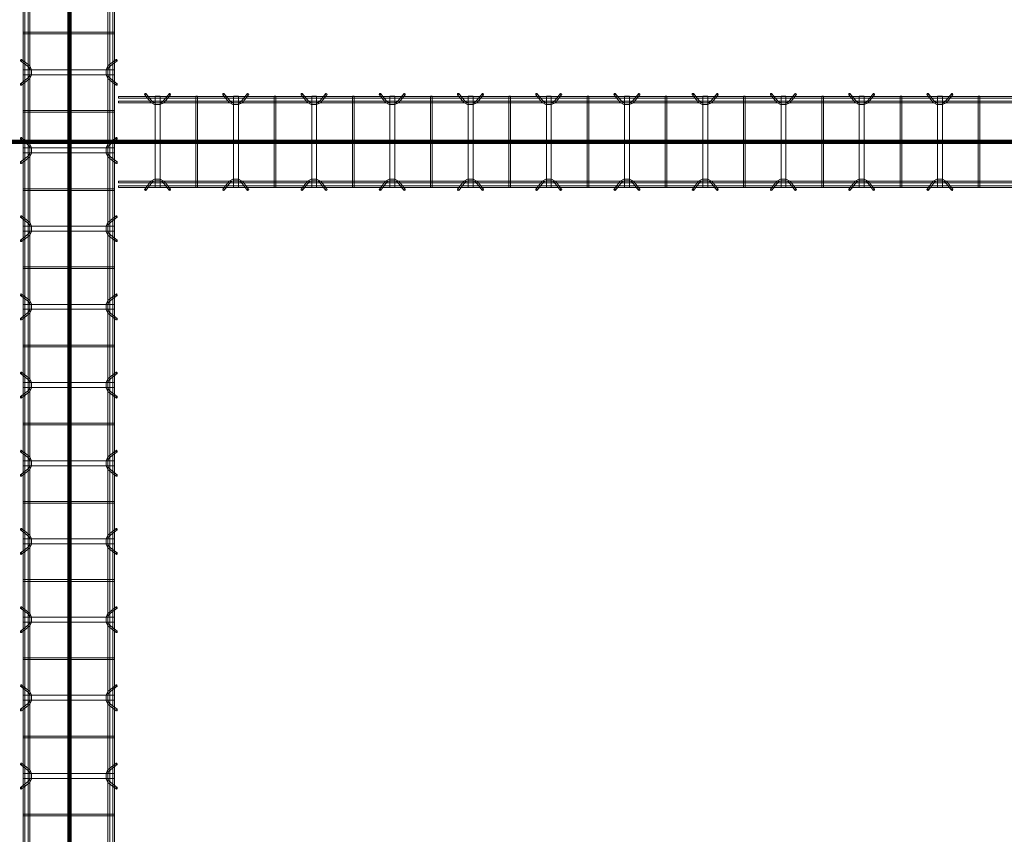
# Model space of a CAD drawing. Header units: inches. Extents: x -4136 to 1945, y -6639 to 12387.
# Tile 487 of 656: x -2344 to -2193, y 11303 to 11428. Entities that reach past the tile are written whole.
import ezdxf

# ---------------------------------------------------------------- set-up
doc = ezdxf.new("R2010")
doc.units = ezdxf.units.IN
doc.header["$MEASUREMENT"] = 0
doc.layers.add('A-GENM', color=7, linetype='Continuous', lineweight=9)
doc.layers.add('S-BEAM', color=7, linetype='Continuous', lineweight=9)

# ---------------------------------------------------------------- blocks, each defined once
blk = doc.blocks.new('Dowel bar assembly - Dowel bar assembly-669756-SLAB ON GROUND JOINTS')
at = {"layer": 'S-BEAM', "color": 253, "true_color": 0xaaaaaa}
for p, q in [((2175, 1.98), (0, 1.98)), ((0, 1.72), (2175, 1.72)), ((1403.87, 1.99), (1403.87, -12.01)), ((1404.13, 1.99), (1403.87, 1.99)), ((1403.87, 1.99), (1404.13, 1.99)), ((1404.13, -12.01), (1404.13, 1.99)), ((1408.02, 2.23), (1408.97, 1.03)), ((1409.18, 1.19), (1408.23, 2.39)), ((1409.62, 1.99), (1409.62, -12.01)), ((1410.38, 1.99), (1409.62, 1.99)), ((1409.62, 1.99), (1410.38, 1.99)), ((1410.38, -12.01), (1410.38, 1.99)), ((1411.76, 2.39), (1410.81, 1.19)), ((1411.01, 1.03), (1411.96, 2.23)), ((1415.87, 1.99), (1415.87, -12.01)), ((1416.13, 1.99), (1415.87, 1.99)), ((1415.87, 1.99), (1416.13, 1.99)), ((1416.13, -12.01), (1416.13, 1.99)), ((1420.02, 2.23), (1420.97, 1.03)), ((1421.18, 1.19), (1420.23, 2.39)), ((1421.62, 1.99), (1421.62, -12.01)), ((1422.38, 1.99), (1421.62, 1.99)), ((1421.62, 1.99), (1422.38, 1.99)), ((1422.38, -12.01), (1422.38, 1.99)), ((1423.76, 2.39), (1422.81, 1.19)), ((1423.01, 1.03), (1423.96, 2.23)), ((1427.87, 1.99), (1427.87, -12.01)), ((1428.13, 1.99), (1427.87, 1.99)), ((1427.87, 1.99), (1428.13, 1.99)), ((1428.13, -12.01), (1428.13, 1.99)), ((1432.02, 2.23), (1432.97, 1.03)), ((1433.18, 1.19), (1432.23, 2.39)), ((1433.62, 1.99), (1433.62, -12.01)), ((1434.38, 1.99), (1433.62, 1.99)), ((1433.62, 1.99), (1434.38, 1.99)), ((1434.38, -12.01), (1434.38, 1.99)), ((1435.76, 2.39), (1434.81, 1.19)), ((1435.01, 1.03), (1435.96, 2.23)), ((1439.87, 1.99), (1439.87, -12.01)), ((1440.13, 1.99), (1439.87, 1.99)), ((1439.87, 1.99), (1440.13, 1.99)), ((1440.13, -12.01), (1440.13, 1.99)), ((1444.02, 2.23), (1444.97, 1.03)), ((1445.18, 1.19), (1444.23, 2.39)), ((1445.62, 1.99), (1445.62, -12.01)), ((1446.38, 1.99), (1445.62, 1.99)), ((1445.62, 1.99), (1446.38, 1.99)), ((1446.38, -12.01), (1446.38, 1.99)), ((1447.76, 2.39), (1446.81, 1.19)), ((1447.01, 1.03), (1447.96, 2.23)), ((1451.87, 1.99), (1451.87, -12.01)), ((1452.13, 1.99), (1451.87, 1.99)), ((1451.87, 1.99), (1452.13, 1.99)), ((1452.13, -12.01), (1452.13, 1.99)), ((1456.02, 2.23), (1456.97, 1.03)), ((1457.18, 1.19), (1456.23, 2.39)), ((1457.62, 1.99), (1457.62, -12.01)), ((1458.38, 1.99), (1457.62, 1.99)), ((1457.62, 1.99), (1458.38, 1.99)), ((1458.38, -12.01), (1458.38, 1.99)), ((1459.76, 2.39), (1458.81, 1.19)), ((1459.01, 1.03), (1459.96, 2.23)), ((1463.87, 1.99), (1463.87, -12.01)), ((1464.13, 1.99), (1463.87, 1.99)), ((1463.87, 1.99), (1464.13, 1.99)), ((1464.13, -12.01), (1464.13, 1.99)), ((1468.02, 2.23), (1468.97, 1.03)), ((1469.18, 1.19), (1468.23, 2.39)), ((1469.62, 1.99), (1469.62, -12.01)), ((1470.38, 1.99), (1469.62, 1.99)), ((1469.62, 1.99), (1470.38, 1.99)), ((1470.38, -12.01), (1470.38, 1.99)), ((1471.76, 2.39), (1470.81, 1.19)), ((1471.01, 1.03), (1471.96, 2.23)), ((1475.87, 1.99), (1475.87, -12.01)), ((1476.13, 1.99), (1475.87, 1.99)), ((1475.87, 1.99), (1476.13, 1.99)), ((1476.13, -12.01), (1476.13, 1.99)), ((1480.02, 2.23), (1480.97, 1.03)), ((1481.18, 1.19), (1480.23, 2.39)), ((1481.62, 1.99), (1481.62, -12.01)), ((1482.38, 1.99), (1481.62, 1.99)), ((1481.62, 1.99), (1482.38, 1.99)), ((1482.38, -12.01), (1482.38, 1.99)), ((1483.76, 2.39), (1482.81, 1.19)), ((1483.01, 1.03), (1483.96, 2.23)), ((1487.87, 1.99), (1487.87, -12.01)), ((1488.13, 1.99), (1487.87, 1.99)), ((1487.87, 1.99), (1488.13, 1.99)), ((1488.13, -12.01), (1488.13, 1.99)), ((1492.02, 2.23), (1492.97, 1.03)), ((1493.18, 1.19), (1492.23, 2.39)), ((1493.62, 1.99), (1493.62, -12.01)), ((1494.38, 1.99), (1493.62, 1.99)), ((1493.62, 1.99), (1494.38, 1.99)), ((1494.38, -12.01), (1494.38, 1.99)), ((1495.76, 2.39), (1494.81, 1.19)), ((1495.01, 1.03), (1495.96, 2.23)), ((1499.87, 1.99), (1499.87, -12.01)), ((1500.13, 1.99), (1499.87, 1.99)), ((1499.87, 1.99), (1500.13, 1.99)), ((1500.13, -12.01), (1500.13, 1.99)), ((1504.02, 2.23), (1504.97, 1.03)), ((1505.18, 1.19), (1504.23, 2.39)), ((1505.62, 1.99), (1505.62, -12.01)), ((1506.38, 1.99), (1505.62, 1.99)), ((1505.62, 1.99), (1506.38, 1.99)), ((1506.38, -12.01), (1506.38, 1.99)), ((1507.76, 2.39), (1506.81, 1.19)), ((1507.01, 1.03), (1507.96, 2.23)), ((1511.87, 1.99), (1511.87, -12.01)), ((1512.13, 1.99), (1511.87, 1.99)), ((1511.87, 1.99), (1512.13, 1.99)), ((1512.13, -12.01), (1512.13, 1.99)), ((1516.02, 2.23), (1516.97, 1.03)), ((1517.18, 1.19), (1516.23, 2.39)), ((1517.62, 1.99), (1517.62, -12.01)), ((1518.38, 1.99), (1517.62, 1.99)), ((1517.62, 1.99), (1518.38, 1.99)), ((1518.38, -12.01), (1518.38, 1.99)), ((1519.76, 2.39), (1518.81, 1.19)), ((1519.01, 1.03), (1519.96, 2.23)), ((1523.87, 1.99), (1523.87, -12.01)), ((1524.13, 1.99), (1523.87, 1.99)), ((1523.87, 1.99), (1524.13, 1.99)), ((1524.13, -12.01), (1524.13, 1.99)), ((2175, 1.25), (0, 1.25)), ((0, 0.99), (2175, 0.99)), ((2175, -11.01), (0, -11.01)), ((0, -11.27), (2175, -11.27)), ((2175, -11.74), (0, -11.74)), ((0, -12), (2175, -12)), ((1404.13, -12.01), (1403.87, -12.01)), ((1403.87, -12.01), (1404.13, -12.01)), ((1408.97, -11.05), (1408.02, -12.25)), ((1408.23, -12.41), (1409.18, -11.21)), ((1410.38, -12.01), (1409.62, -12.01)), ((1409.62, -12.01), (1410.38, -12.01)), ((1410.81, -11.21), (1411.76, -12.41)), ((1411.96, -12.25), (1411.01, -11.05)), ((1416.13, -12.01), (1415.87, -12.01)), ((1415.87, -12.01), (1416.13, -12.01)), ((1420.97, -11.05), (1420.02, -12.25)), ((1420.23, -12.41), (1421.18, -11.21)), ((1422.38, -12.01), (1421.62, -12.01)), ((1421.62, -12.01), (1422.38, -12.01)), ((1422.81, -11.21), (1423.76, -12.41)), ((1423.96, -12.25), (1423.01, -11.05)), ((1428.13, -12.01), (1427.87, -12.01)), ((1427.87, -12.01), (1428.13, -12.01)), ((1432.97, -11.05), (1432.02, -12.25)), ((1432.23, -12.41), (1433.18, -11.21)), ((1434.38, -12.01), (1433.62, -12.01)), ((1433.62, -12.01), (1434.38, -12.01)), ((1434.81, -11.21), (1435.76, -12.41)), ((1435.96, -12.25), (1435.01, -11.05)), ((1440.13, -12.01), (1439.87, -12.01)), ((1439.87, -12.01), (1440.13, -12.01)), ((1444.97, -11.05), (1444.02, -12.25)), ((1444.23, -12.41), (1445.18, -11.21)), ((1446.38, -12.01), (1445.62, -12.01)), ((1445.62, -12.01), (1446.38, -12.01)), ((1446.81, -11.21), (1447.76, -12.41)), ((1447.96, -12.25), (1447.01, -11.05)), ((1452.13, -12.01), (1451.87, -12.01)), ((1451.87, -12.01), (1452.13, -12.01)), ((1456.97, -11.05), (1456.02, -12.25)), ((1456.23, -12.41), (1457.18, -11.21)), ((1458.38, -12.01), (1457.62, -12.01)), ((1457.62, -12.01), (1458.38, -12.01)), ((1458.81, -11.21), (1459.76, -12.41)), ((1459.96, -12.25), (1459.01, -11.05)), ((1464.13, -12.01), (1463.87, -12.01)), ((1463.87, -12.01), (1464.13, -12.01)), ((1468.97, -11.05), (1468.02, -12.25)), ((1468.23, -12.41), (1469.18, -11.21)), ((1470.38, -12.01), (1469.62, -12.01)), ((1469.62, -12.01), (1470.38, -12.01)), ((1470.81, -11.21), (1471.76, -12.41)), ((1471.96, -12.25), (1471.01, -11.05)), ((1476.13, -12.01), (1475.87, -12.01)), ((1475.87, -12.01), (1476.13, -12.01)), ((1480.97, -11.05), (1480.02, -12.25)), ((1480.23, -12.41), (1481.18, -11.21)), ((1482.38, -12.01), (1481.62, -12.01)), ((1481.62, -12.01), (1482.38, -12.01)), ((1482.81, -11.21), (1483.76, -12.41)), ((1483.96, -12.25), (1483.01, -11.05)), ((1488.13, -12.01), (1487.87, -12.01)), ((1487.87, -12.01), (1488.13, -12.01)), ((1492.97, -11.05), (1492.02, -12.25)), ((1492.23, -12.41), (1493.18, -11.21)), ((1494.38, -12.01), (1493.62, -12.01)), ((1493.62, -12.01), (1494.38, -12.01)), ((1494.81, -11.21), (1495.76, -12.41)), ((1495.96, -12.25), (1495.01, -11.05)), ((1500.13, -12.01), (1499.87, -12.01)), ((1499.87, -12.01), (1500.13, -12.01)), ((1504.97, -11.05), (1504.02, -12.25)), ((1504.23, -12.41), (1505.18, -11.21)), ((1506.38, -12.01), (1505.62, -12.01)), ((1505.62, -12.01), (1506.38, -12.01)), ((1506.81, -11.21), (1507.76, -12.41)), ((1507.96, -12.25), (1507.01, -11.05)), ((1512.13, -12.01), (1511.87, -12.01)), ((1511.87, -12.01), (1512.13, -12.01)), ((1516.97, -11.05), (1516.02, -12.25)), ((1516.23, -12.41), (1517.18, -11.21)), ((1518.38, -12.01), (1517.62, -12.01)), ((1517.62, -12.01), (1518.38, -12.01)), ((1518.81, -11.21), (1519.76, -12.41)), ((1519.96, -12.25), (1519.01, -11.05)), ((1524.13, -12.01), (1523.87, -12.01)), ((1523.87, -12.01), (1524.13, -12.01))]:
    blk.add_line(p, q, dxfattribs=at)
at = {"layer": 'S-BEAM', "color": 253, "true_color": 0xaaaaaa, "flags": 128}
for points in [[(1408.97, 1.03), (1409.53, 0.73), (1410.39, 0.72), (1410.97, 0.99), (1411.01, 1.03)], [(1409.18, 1.19), (1409.62, 0.97), (1410.38, 0.98), (1410.81, 1.19)], [(1420.97, 1.03), (1421.53, 0.73), (1422.39, 0.72), (1422.97, 0.99), (1423.01, 1.03)], [(1421.18, 1.19), (1421.62, 0.97), (1422.38, 0.98), (1422.81, 1.19)], [(1432.97, 1.03), (1433.53, 0.73), (1434.39, 0.72), (1434.97, 0.99), (1435.01, 1.03)], [(1433.18, 1.19), (1433.62, 0.97), (1434.38, 0.98), (1434.81, 1.19)], [(1444.97, 1.03), (1445.53, 0.73), (1446.39, 0.72), (1446.97, 0.99), (1447.01, 1.03)], [(1445.18, 1.19), (1445.62, 0.97), (1446.38, 0.98), (1446.81, 1.19)], [(1456.97, 1.03), (1457.53, 0.73), (1458.39, 0.72), (1458.97, 0.99), (1459.01, 1.03)], [(1457.18, 1.19), (1457.62, 0.97), (1458.38, 0.98), (1458.81, 1.19)], [(1468.97, 1.03), (1469.53, 0.73), (1470.39, 0.72), (1470.97, 0.99), (1471.01, 1.03)], [(1469.18, 1.19), (1469.62, 0.97), (1470.38, 0.98), (1470.81, 1.19)], [(1480.97, 1.03), (1481.53, 0.73), (1482.39, 0.72), (1482.97, 0.99), (1483.01, 1.03)], [(1481.18, 1.19), (1481.62, 0.97), (1482.38, 0.98), (1482.81, 1.19)], [(1492.97, 1.03), (1493.53, 0.73), (1494.39, 0.72), (1494.97, 0.99), (1495.01, 1.03)], [(1493.18, 1.19), (1493.62, 0.97), (1494.38, 0.98), (1494.81, 1.19)], [(1504.97, 1.03), (1505.53, 0.73), (1506.39, 0.72), (1506.97, 0.99), (1507.01, 1.03)], [(1505.18, 1.19), (1505.62, 0.97), (1506.38, 0.98), (1506.81, 1.19)], [(1516.97, 1.03), (1517.53, 0.73), (1518.39, 0.72), (1518.97, 0.99), (1519.01, 1.03)], [(1517.18, 1.19), (1517.62, 0.97), (1518.38, 0.98), (1518.81, 1.19)], [(1408.97, -11.05), (1409.53, -10.75), (1410.39, -10.74), (1410.97, -11.01), (1411.01, -11.05)], [(1409.18, -11.21), (1409.62, -10.99), (1410.38, -11), (1410.81, -11.21)], [(1420.97, -11.05), (1421.53, -10.75), (1422.39, -10.74), (1422.97, -11.01), (1423.01, -11.05)], [(1421.18, -11.21), (1421.62, -10.99), (1422.38, -11), (1422.81, -11.21)], [(1432.97, -11.05), (1433.53, -10.75), (1434.39, -10.74), (1434.97, -11.01), (1435.01, -11.05)], [(1433.18, -11.21), (1433.62, -10.99), (1434.38, -11), (1434.81, -11.21)], [(1444.97, -11.05), (1445.53, -10.75), (1446.39, -10.74), (1446.97, -11.01), (1447.01, -11.05)], [(1445.18, -11.21), (1445.62, -10.99), (1446.38, -11), (1446.81, -11.21)], [(1456.97, -11.05), (1457.53, -10.75), (1458.39, -10.74), (1458.97, -11.01), (1459.01, -11.05)], [(1457.18, -11.21), (1457.62, -10.99), (1458.38, -11), (1458.81, -11.21)], [(1468.97, -11.05), (1469.53, -10.75), (1470.39, -10.74), (1470.97, -11.01), (1471.01, -11.05)], [(1469.18, -11.21), (1469.62, -10.99), (1470.38, -11), (1470.81, -11.21)], [(1480.97, -11.05), (1481.53, -10.75), (1482.39, -10.74), (1482.97, -11.01), (1483.01, -11.05)], [(1481.18, -11.21), (1481.62, -10.99), (1482.38, -11), (1482.81, -11.21)], [(1492.97, -11.05), (1493.53, -10.75), (1494.39, -10.74), (1494.97, -11.01), (1495.01, -11.05)], [(1493.18, -11.21), (1493.62, -10.99), (1494.38, -11), (1494.81, -11.21)], [(1504.97, -11.05), (1505.53, -10.75), (1506.39, -10.74), (1506.97, -11.01), (1507.01, -11.05)], [(1505.18, -11.21), (1505.62, -10.99), (1506.38, -11), (1506.81, -11.21)], [(1516.97, -11.05), (1517.53, -10.75), (1518.39, -10.74), (1518.97, -11.01), (1519.01, -11.05)], [(1517.18, -11.21), (1517.62, -10.99), (1518.38, -11), (1518.81, -11.21)]]:
    blk.add_lwpolyline(points, dxfattribs=at)
at = {"layer": 'S-BEAM', "color": 253, "true_color": 0xaaaaaa}
for centre, major_axis, start_param, end_param in [((1408.12, 2.31), (0.101, 0.08), 5.709265, 8.850858), ((1408.12, 2.31), (0.101, 0.08), 2.567673, 5.709265), ((1411.86, 2.31), (-0.101, 0.08), 3.715513, 6.857105), ((1411.86, 2.31), (-0.101, 0.08), 0.57392, 3.715513), ((1420.12, 2.31), (0.101, 0.08), 5.709265, 8.850858), ((1420.12, 2.31), (0.101, 0.08), 2.567673, 5.709265), ((1423.86, 2.31), (-0.101, 0.08), 3.715513, 6.857105), ((1423.86, 2.31), (-0.101, 0.08), 0.57392, 3.715513), ((1432.12, 2.31), (0.101, 0.08), 5.709265, 8.850858), ((1432.12, 2.31), (0.101, 0.08), 2.567673, 5.709265), ((1435.86, 2.31), (-0.101, 0.08), 3.715513, 6.857105), ((1435.86, 2.31), (-0.101, 0.08), 0.57392, 3.715513), ((1444.12, 2.31), (0.101, 0.08), 5.709265, 8.850858), ((1444.12, 2.31), (0.101, 0.08), 2.567673, 5.709265), ((1447.86, 2.31), (-0.101, 0.08), 3.715513, 6.857105), ((1447.86, 2.31), (-0.101, 0.08), 0.57392, 3.715513), ((1456.12, 2.31), (0.101, 0.08), 5.709265, 8.850858), ((1456.12, 2.31), (0.101, 0.08), 2.567673, 5.709265), ((1459.86, 2.31), (-0.101, 0.08), 3.715513, 6.857105), ((1459.86, 2.31), (-0.101, 0.08), 0.57392, 3.715513), ((1468.12, 2.31), (0.101, 0.08), 5.709265, 8.850858), ((1468.12, 2.31), (0.101, 0.08), 2.567673, 5.709265), ((1471.86, 2.31), (-0.101, 0.08), 3.715513, 6.857105), ((1471.86, 2.31), (-0.101, 0.08), 0.57392, 3.715513), ((1480.12, 2.31), (0.101, 0.08), 5.709265, 8.850858), ((1480.12, 2.31), (0.101, 0.08), 2.567673, 5.709265), ((1483.86, 2.31), (-0.101, 0.08), 3.715513, 6.857105), ((1483.86, 2.31), (-0.101, 0.08), 0.57392, 3.715513), ((1492.12, 2.31), (0.101, 0.08), 5.709265, 8.850858), ((1492.12, 2.31), (0.101, 0.08), 2.567673, 5.709265), ((1495.86, 2.31), (-0.101, 0.08), 3.715513, 6.857105), ((1495.86, 2.31), (-0.101, 0.08), 0.57392, 3.715513), ((1504.12, 2.31), (0.101, 0.08), 5.709265, 8.850858), ((1504.12, 2.31), (0.101, 0.08), 2.567673, 5.709265), ((1507.86, 2.31), (-0.101, 0.08), 3.715513, 6.857105), ((1507.86, 2.31), (-0.101, 0.08), 0.57392, 3.715513), ((1516.12, 2.31), (0.101, 0.08), 5.709265, 8.850858), ((1516.12, 2.31), (0.101, 0.08), 2.567673, 5.709265), ((1519.86, 2.31), (-0.101, 0.08), 3.715513, 6.857105), ((1519.86, 2.31), (-0.101, 0.08), 0.57392, 3.715513), ((1408.12, -12.33), (-0.101, 0.08), 3.715513, 6.857105), ((1408.12, -12.33), (-0.101, 0.08), 0.57392, 3.715513), ((1411.86, -12.33), (0.101, 0.08), 5.709265, 8.850858), ((1411.86, -12.33), (0.101, 0.08), 2.567673, 5.709265), ((1420.12, -12.33), (-0.101, 0.08), 3.715513, 6.857105), ((1420.12, -12.33), (-0.101, 0.08), 0.57392, 3.715513), ((1423.86, -12.33), (0.101, 0.08), 5.709265, 8.850858), ((1423.86, -12.33), (0.101, 0.08), 2.567673, 5.709265), ((1432.12, -12.33), (-0.101, 0.08), 3.715513, 6.857105), ((1432.12, -12.33), (-0.101, 0.08), 0.57392, 3.715513), ((1435.86, -12.33), (0.101, 0.08), 5.709265, 8.850858), ((1435.86, -12.33), (0.101, 0.08), 2.567673, 5.709265), ((1444.12, -12.33), (-0.101, 0.08), 3.715513, 6.857105), ((1444.12, -12.33), (-0.101, 0.08), 0.57392, 3.715513), ((1447.86, -12.33), (0.101, 0.08), 5.709265, 8.850858), ((1447.86, -12.33), (0.101, 0.08), 2.567673, 5.709265), ((1456.12, -12.33), (-0.101, 0.08), 3.715513, 6.857105), ((1456.12, -12.33), (-0.101, 0.08), 0.57392, 3.715513), ((1459.86, -12.33), (0.101, 0.08), 5.709265, 8.850858), ((1459.86, -12.33), (0.101, 0.08), 2.567673, 5.709265), ((1468.12, -12.33), (-0.101, 0.08), 3.715513, 6.857105), ((1468.12, -12.33), (-0.101, 0.08), 0.57392, 3.715513), ((1471.86, -12.33), (0.101, 0.08), 5.709265, 8.850858), ((1471.86, -12.33), (0.101, 0.08), 2.567673, 5.709265), ((1480.12, -12.33), (-0.101, 0.08), 3.715513, 6.857105), ((1480.12, -12.33), (-0.101, 0.08), 0.57392, 3.715513), ((1483.86, -12.33), (0.101, 0.08), 5.709265, 8.850858), ((1483.86, -12.33), (0.101, 0.08), 2.567673, 5.709265), ((1492.12, -12.33), (-0.101, 0.08), 3.715513, 6.857105), ((1492.12, -12.33), (-0.101, 0.08), 0.57392, 3.715513), ((1495.86, -12.33), (0.101, 0.08), 5.709265, 8.850858), ((1495.86, -12.33), (0.101, 0.08), 2.567673, 5.709265), ((1504.12, -12.33), (-0.101, 0.08), 3.715513, 6.857105), ((1504.12, -12.33), (-0.101, 0.08), 0.57392, 3.715513), ((1507.86, -12.33), (0.101, 0.08), 5.709265, 8.850858), ((1507.86, -12.33), (0.101, 0.08), 2.567673, 5.709265), ((1516.12, -12.33), (-0.101, 0.08), 3.715513, 6.857105), ((1516.12, -12.33), (-0.101, 0.08), 0.57392, 3.715513), ((1519.86, -12.33), (0.101, 0.08), 5.709265, 8.850858), ((1519.86, -12.33), (0.101, 0.08), 2.567673, 5.709265)]:
    blk.add_ellipse(centre, major_axis=major_axis, ratio=0.816528, start_param=start_param, end_param=end_param, dxfattribs=at)
blk = doc.blocks.new('Dowel bar assembly - Dowel bar assembly-674678-SLAB ON GROUND JOINTS')
at = {"layer": 'S-BEAM', "color": 253, "true_color": 0xaaaaaa}
for p, q in [((148.73, 1.98), (0, 1.98)), ((0, 1.98), (0, 1.72)), ((0, 1.72), (0, 1.98)), ((0, 1.72), (148.73, 1.72)), ((4.02, 2.23), (4.97, 1.03)), ((5.18, 1.19), (4.23, 2.39)), ((5.63, 1.99), (5.63, -12.01)), ((6.38, 1.99), (5.63, 1.99)), ((5.63, 1.99), (6.38, 1.99)), ((6.38, -12.01), (6.38, 1.99)), ((7.76, 2.39), (6.81, 1.19)), ((7.01, 1.03), (7.96, 2.23)), ((11.87, 1.99), (11.87, -12.01)), ((12.13, 1.99), (11.87, 1.99)), ((11.87, 1.99), (12.13, 1.99)), ((12.13, -12.01), (12.13, 1.99)), ((16.02, 2.23), (16.97, 1.03)), ((17.18, 1.19), (16.23, 2.39)), ((17.63, 1.99), (17.63, -12.01)), ((18.38, 1.99), (17.63, 1.99)), ((17.63, 1.99), (18.38, 1.99)), ((18.38, -12.01), (18.38, 1.99)), ((19.76, 2.39), (18.81, 1.19)), ((19.01, 1.03), (19.96, 2.23)), ((23.87, 1.99), (23.87, -12.01)), ((24.13, 1.99), (23.87, 1.99)), ((23.87, 1.99), (24.13, 1.99)), ((24.13, -12.01), (24.13, 1.99)), ((28.02, 2.23), (28.97, 1.03)), ((29.18, 1.19), (28.23, 2.39)), ((29.63, 1.99), (29.63, -12.01)), ((30.38, 1.99), (29.63, 1.99)), ((29.63, 1.99), (30.38, 1.99)), ((30.38, -12.01), (30.38, 1.99)), ((31.76, 2.39), (30.81, 1.19)), ((31.01, 1.03), (31.96, 2.23)), ((35.87, 1.99), (35.87, -12.01)), ((36.13, 1.99), (35.87, 1.99)), ((35.87, 1.99), (36.13, 1.99)), ((36.13, -12.01), (36.13, 1.99)), ((40.02, 2.23), (40.97, 1.03)), ((41.18, 1.19), (40.23, 2.39)), ((41.63, 1.99), (41.63, -12.01)), ((42.38, 1.99), (41.63, 1.99)), ((41.63, 1.99), (42.38, 1.99)), ((42.38, -12.01), (42.38, 1.99)), ((43.76, 2.39), (42.81, 1.19)), ((43.01, 1.03), (43.96, 2.23)), ((47.87, 1.99), (47.87, -12.01)), ((48.13, 1.99), (47.87, 1.99)), ((47.87, 1.99), (48.13, 1.99)), ((48.13, -12.01), (48.13, 1.99)), ((52.02, 2.23), (52.97, 1.03)), ((53.18, 1.19), (52.23, 2.39)), ((53.63, 1.99), (53.63, -12.01)), ((54.38, 1.99), (53.63, 1.99)), ((53.63, 1.99), (54.38, 1.99)), ((54.38, -12.01), (54.38, 1.99)), ((55.76, 2.39), (54.81, 1.19)), ((55.01, 1.03), (55.96, 2.23)), ((59.87, 1.99), (59.87, -12.01)), ((60.13, 1.99), (59.87, 1.99)), ((59.87, 1.99), (60.13, 1.99)), ((60.13, -12.01), (60.13, 1.99)), ((64.02, 2.23), (64.97, 1.03)), ((65.18, 1.19), (64.23, 2.39)), ((65.63, 1.99), (65.63, -12.01)), ((66.38, 1.99), (65.63, 1.99)), ((65.63, 1.99), (66.38, 1.99)), ((66.38, -12.01), (66.38, 1.99)), ((67.76, 2.39), (66.81, 1.19)), ((67.01, 1.03), (67.96, 2.23)), ((71.87, 1.99), (71.87, -12.01)), ((72.13, 1.99), (71.87, 1.99)), ((71.87, 1.99), (72.13, 1.99)), ((72.13, -12.01), (72.13, 1.99)), ((76.02, 2.23), (76.97, 1.03)), ((77.18, 1.19), (76.23, 2.39)), ((77.63, 1.99), (77.63, -12.01)), ((78.38, 1.99), (77.63, 1.99)), ((77.63, 1.99), (78.38, 1.99)), ((78.38, -12.01), (78.38, 1.99)), ((79.76, 2.39), (78.81, 1.19)), ((79.01, 1.03), (79.96, 2.23)), ((83.87, 1.99), (83.87, -12.01)), ((84.13, 1.99), (83.87, 1.99)), ((83.87, 1.99), (84.13, 1.99)), ((84.13, -12.01), (84.13, 1.99)), ((88.02, 2.23), (88.97, 1.03)), ((89.18, 1.19), (88.23, 2.39)), ((89.63, 1.99), (89.63, -12.01)), ((90.38, 1.99), (89.63, 1.99)), ((89.63, 1.99), (90.38, 1.99)), ((90.38, -12.01), (90.38, 1.99)), ((91.76, 2.39), (90.81, 1.19)), ((91.01, 1.03), (91.96, 2.23)), ((95.87, 1.99), (95.87, -12.01)), ((96.13, 1.99), (95.87, 1.99)), ((95.87, 1.99), (96.13, 1.99)), ((96.13, -12.01), (96.13, 1.99)), ((100.02, 2.23), (100.97, 1.03)), ((101.18, 1.19), (100.23, 2.39)), ((101.63, 1.99), (101.63, -12.01)), ((102.38, 1.99), (101.63, 1.99)), ((101.63, 1.99), (102.38, 1.99)), ((102.38, -12.01), (102.38, 1.99)), ((103.76, 2.39), (102.81, 1.19)), ((103.01, 1.03), (103.96, 2.23)), ((107.87, 1.99), (107.87, -12.01)), ((108.13, 1.99), (107.87, 1.99)), ((107.87, 1.99), (108.13, 1.99)), ((108.13, -12.01), (108.13, 1.99)), ((112.02, 2.23), (112.97, 1.03)), ((113.18, 1.19), (112.23, 2.39)), ((113.63, 1.99), (113.63, -12.01)), ((114.38, 1.99), (113.63, 1.99)), ((113.63, 1.99), (114.38, 1.99)), ((114.38, -12.01), (114.38, 1.99)), ((115.76, 2.39), (114.81, 1.19)), ((115.01, 1.03), (115.96, 2.23)), ((119.87, 1.99), (119.87, -12.01)), ((120.13, 1.99), (119.87, 1.99)), ((119.87, 1.99), (120.13, 1.99)), ((120.13, -12.01), (120.13, 1.99)), ((124.02, 2.23), (124.97, 1.03)), ((125.18, 1.19), (124.23, 2.39)), ((125.63, 1.99), (125.63, -12.01)), ((126.38, 1.99), (125.63, 1.99)), ((125.63, 1.99), (126.38, 1.99)), ((126.38, -12.01), (126.38, 1.99)), ((127.76, 2.39), (126.81, 1.19)), ((127.01, 1.03), (127.96, 2.23)), ((131.87, 1.99), (131.87, -12.01)), ((132.13, 1.99), (131.87, 1.99)), ((131.87, 1.99), (132.13, 1.99)), ((132.13, -12.01), (132.13, 1.99)), ((140.75, 2.23), (141.7, 1.03)), ((141.9, 1.19), (140.95, 2.39)), ((142.35, 1.99), (142.35, -12.01)), ((143.1, 1.99), (142.35, 1.99)), ((142.35, 1.99), (143.1, 1.99)), ((143.1, -12.01), (143.1, 1.99)), ((144.49, 2.39), (143.54, 1.19)), ((143.74, 1.03), (144.69, 2.23)), ((148.73, 1.98), (148.73, 1.72)), ((148.73, 1.72), (148.73, 1.98)), ((148.73, 1.25), (0, 1.25)), ((0, 0.99), (0, 1.25)), ((0, 1.25), (0, 0.99)), ((0, 0.99), (148.73, 0.99)), ((148.73, 0.99), (148.73, 1.25)), ((148.73, 1.25), (148.73, 0.99)), ((148.73, -11.01), (0, -11.01)), ((0, -11.27), (0, -11.01)), ((0, -11.01), (0, -11.27)), ((0, -11.27), (148.73, -11.27)), ((148.73, -11.74), (0, -11.74)), ((0, -12), (0, -11.74)), ((0, -11.74), (0, -12)), ((0, -12), (148.73, -12)), ((4.97, -11.05), (4.02, -12.25)), ((4.23, -12.41), (5.18, -11.21)), ((6.38, -12.01), (5.63, -12.01)), ((5.63, -12.01), (6.38, -12.01)), ((6.81, -11.21), (7.76, -12.41)), ((7.96, -12.25), (7.01, -11.05)), ((12.13, -12.01), (11.87, -12.01)), ((11.87, -12.01), (12.13, -12.01)), ((16.97, -11.05), (16.02, -12.25)), ((16.23, -12.41), (17.18, -11.21)), ((18.38, -12.01), (17.63, -12.01)), ((17.63, -12.01), (18.38, -12.01)), ((18.81, -11.21), (19.76, -12.41)), ((19.96, -12.25), (19.01, -11.05)), ((24.13, -12.01), (23.87, -12.01)), ((23.87, -12.01), (24.13, -12.01)), ((28.97, -11.05), (28.02, -12.25)), ((28.23, -12.41), (29.18, -11.21)), ((30.38, -12.01), (29.63, -12.01)), ((29.63, -12.01), (30.38, -12.01)), ((30.81, -11.21), (31.76, -12.41)), ((31.96, -12.25), (31.01, -11.05)), ((36.13, -12.01), (35.87, -12.01)), ((35.87, -12.01), (36.13, -12.01)), ((40.97, -11.05), (40.02, -12.25)), ((40.23, -12.41), (41.18, -11.21)), ((42.38, -12.01), (41.63, -12.01)), ((41.63, -12.01), (42.38, -12.01)), ((42.81, -11.21), (43.76, -12.41)), ((43.96, -12.25), (43.01, -11.05)), ((48.13, -12.01), (47.87, -12.01)), ((47.87, -12.01), (48.13, -12.01)), ((52.97, -11.05), (52.02, -12.25)), ((52.23, -12.41), (53.18, -11.21)), ((54.38, -12.01), (53.63, -12.01)), ((53.63, -12.01), (54.38, -12.01)), ((54.81, -11.21), (55.76, -12.41)), ((55.96, -12.25), (55.01, -11.05)), ((60.13, -12.01), (59.87, -12.01)), ((59.87, -12.01), (60.13, -12.01)), ((64.97, -11.05), (64.02, -12.25)), ((64.23, -12.41), (65.18, -11.21)), ((66.38, -12.01), (65.63, -12.01)), ((65.63, -12.01), (66.38, -12.01)), ((66.81, -11.21), (67.76, -12.41)), ((67.96, -12.25), (67.01, -11.05)), ((72.13, -12.01), (71.87, -12.01)), ((71.87, -12.01), (72.13, -12.01)), ((76.97, -11.05), (76.02, -12.25)), ((76.23, -12.41), (77.18, -11.21)), ((78.38, -12.01), (77.63, -12.01)), ((77.63, -12.01), (78.38, -12.01)), ((78.81, -11.21), (79.76, -12.41)), ((79.96, -12.25), (79.01, -11.05)), ((84.13, -12.01), (83.87, -12.01)), ((83.87, -12.01), (84.13, -12.01)), ((88.97, -11.05), (88.02, -12.25)), ((88.23, -12.41), (89.18, -11.21)), ((90.38, -12.01), (89.63, -12.01)), ((89.63, -12.01), (90.38, -12.01)), ((90.81, -11.21), (91.76, -12.41)), ((91.96, -12.25), (91.01, -11.05)), ((96.13, -12.01), (95.87, -12.01)), ((95.87, -12.01), (96.13, -12.01)), ((100.97, -11.05), (100.02, -12.25)), ((100.23, -12.41), (101.18, -11.21)), ((102.38, -12.01), (101.63, -12.01)), ((101.63, -12.01), (102.38, -12.01)), ((102.81, -11.21), (103.76, -12.41)), ((103.96, -12.25), (103.01, -11.05)), ((108.13, -12.01), (107.87, -12.01)), ((107.87, -12.01), (108.13, -12.01)), ((112.97, -11.05), (112.02, -12.25)), ((112.23, -12.41), (113.18, -11.21)), ((114.38, -12.01), (113.63, -12.01)), ((113.63, -12.01), (114.38, -12.01)), ((114.81, -11.21), (115.76, -12.41)), ((115.96, -12.25), (115.01, -11.05)), ((120.13, -12.01), (119.87, -12.01)), ((119.87, -12.01), (120.13, -12.01)), ((124.97, -11.05), (124.02, -12.25)), ((124.23, -12.41), (125.18, -11.21)), ((126.38, -12.01), (125.63, -12.01)), ((125.63, -12.01), (126.38, -12.01)), ((126.81, -11.21), (127.76, -12.41)), ((127.96, -12.25), (127.01, -11.05)), ((132.13, -12.01), (131.87, -12.01)), ((131.87, -12.01), (132.13, -12.01)), ((141.7, -11.05), (140.75, -12.25)), ((140.95, -12.41), (141.9, -11.21)), ((143.1, -12.01), (142.35, -12.01)), ((142.35, -12.01), (143.1, -12.01)), ((143.54, -11.21), (144.49, -12.41)), ((144.69, -12.25), (143.74, -11.05)), ((148.73, -11.27), (148.73, -11.01)), ((148.73, -11.01), (148.73, -11.27)), ((148.73, -12), (148.73, -11.74)), ((148.73, -11.74), (148.73, -12))]:
    blk.add_line(p, q, dxfattribs=at)
at = {"layer": 'S-BEAM', "color": 253, "true_color": 0xaaaaaa, "flags": 128}
for points in [[(4.97, 1.03), (5.53, 0.73), (6.39, 0.72), (6.97, 0.99), (7.01, 1.03)], [(5.18, 1.19), (5.62, 0.97), (6.38, 0.98), (6.81, 1.19)], [(16.97, 1.03), (17.53, 0.73), (18.39, 0.72), (18.97, 0.99), (19.01, 1.03)], [(17.18, 1.19), (17.62, 0.97), (18.38, 0.98), (18.81, 1.19)], [(28.97, 1.03), (29.53, 0.73), (30.39, 0.72), (30.97, 0.99), (31.01, 1.03)], [(29.18, 1.19), (29.62, 0.97), (30.38, 0.98), (30.81, 1.19)], [(40.97, 1.03), (41.53, 0.73), (42.39, 0.72), (42.97, 0.99), (43.01, 1.03)], [(41.18, 1.19), (41.62, 0.97), (42.38, 0.98), (42.81, 1.19)], [(52.97, 1.03), (53.53, 0.73), (54.39, 0.72), (54.97, 0.99), (55.01, 1.03)], [(53.18, 1.19), (53.62, 0.97), (54.38, 0.98), (54.81, 1.19)], [(64.97, 1.03), (65.53, 0.73), (66.39, 0.72), (66.97, 0.99), (67.01, 1.03)], [(65.18, 1.19), (65.62, 0.97), (66.38, 0.98), (66.81, 1.19)], [(76.97, 1.03), (77.53, 0.73), (78.39, 0.72), (78.97, 0.99), (79.01, 1.03)], [(77.18, 1.19), (77.62, 0.97), (78.38, 0.98), (78.81, 1.19)], [(88.97, 1.03), (89.53, 0.73), (90.39, 0.72), (90.97, 0.99), (91.01, 1.03)], [(89.18, 1.19), (89.62, 0.97), (90.38, 0.98), (90.81, 1.19)], [(100.97, 1.03), (101.53, 0.73), (102.39, 0.72), (102.97, 0.99), (103.01, 1.03)], [(101.18, 1.19), (101.62, 0.97), (102.38, 0.98), (102.81, 1.19)], [(112.97, 1.03), (113.53, 0.73), (114.39, 0.72), (114.97, 0.99), (115.01, 1.03)], [(113.18, 1.19), (113.62, 0.97), (114.38, 0.98), (114.81, 1.19)], [(124.97, 1.03), (125.53, 0.73), (126.39, 0.72), (126.97, 0.99), (127.01, 1.03)], [(125.18, 1.19), (125.62, 0.97), (126.38, 0.98), (126.81, 1.19)], [(141.7, 1.03), (142.25, 0.73), (143.11, 0.72), (143.7, 0.99), (143.74, 1.03)], [(141.9, 1.19), (142.35, 0.97), (143.11, 0.98), (143.54, 1.19)], [(4.97, -11.05), (5.53, -10.75), (6.39, -10.74), (6.97, -11.01), (7.01, -11.05)], [(5.18, -11.21), (5.62, -10.99), (6.38, -11), (6.81, -11.21)], [(16.97, -11.05), (17.53, -10.75), (18.39, -10.74), (18.97, -11.01), (19.01, -11.05)], [(17.18, -11.21), (17.62, -10.99), (18.38, -11), (18.81, -11.21)], [(28.97, -11.05), (29.53, -10.75), (30.39, -10.74), (30.97, -11.01), (31.01, -11.05)], [(29.18, -11.21), (29.62, -10.99), (30.38, -11), (30.81, -11.21)], [(40.97, -11.05), (41.53, -10.75), (42.39, -10.74), (42.97, -11.01), (43.01, -11.05)], [(41.18, -11.21), (41.62, -10.99), (42.38, -11), (42.81, -11.21)], [(52.97, -11.05), (53.53, -10.75), (54.39, -10.74), (54.97, -11.01), (55.01, -11.05)], [(53.18, -11.21), (53.62, -10.99), (54.38, -11), (54.81, -11.21)], [(64.97, -11.05), (65.53, -10.75), (66.39, -10.74), (66.97, -11.01), (67.01, -11.05)], [(65.18, -11.21), (65.62, -10.99), (66.38, -11), (66.81, -11.21)], [(76.97, -11.05), (77.53, -10.75), (78.39, -10.74), (78.97, -11.01), (79.01, -11.05)], [(77.18, -11.21), (77.62, -10.99), (78.38, -11), (78.81, -11.21)], [(88.97, -11.05), (89.53, -10.75), (90.39, -10.74), (90.97, -11.01), (91.01, -11.05)], [(89.18, -11.21), (89.62, -10.99), (90.38, -11), (90.81, -11.21)], [(100.97, -11.05), (101.53, -10.75), (102.39, -10.74), (102.97, -11.01), (103.01, -11.05)], [(101.18, -11.21), (101.62, -10.99), (102.38, -11), (102.81, -11.21)], [(112.97, -11.05), (113.53, -10.75), (114.39, -10.74), (114.97, -11.01), (115.01, -11.05)], [(113.18, -11.21), (113.62, -10.99), (114.38, -11), (114.81, -11.21)], [(124.97, -11.05), (125.53, -10.75), (126.39, -10.74), (126.97, -11.01), (127.01, -11.05)], [(125.18, -11.21), (125.62, -10.99), (126.38, -11), (126.81, -11.21)], [(141.7, -11.05), (142.25, -10.75), (143.11, -10.74), (143.7, -11.01), (143.74, -11.05)], [(141.9, -11.21), (142.35, -10.99), (143.11, -11), (143.54, -11.21)]]:
    blk.add_lwpolyline(points, dxfattribs=at)
at = {"layer": 'S-BEAM', "color": 253, "true_color": 0xaaaaaa}
for centre, major_axis, start_param, end_param in [((4.12, 2.31), (0.101, 0.08), 5.709265, 8.850858), ((4.12, 2.31), (0.101, 0.08), 2.567673, 5.709265), ((7.86, 2.31), (-0.101, 0.08), 3.715513, 6.857105), ((7.86, 2.31), (-0.101, 0.08), 0.57392, 3.715513), ((16.12, 2.31), (0.101, 0.08), 5.709265, 8.850858), ((16.12, 2.31), (0.101, 0.08), 2.567673, 5.709265), ((19.86, 2.31), (-0.101, 0.08), 3.715513, 6.857105), ((19.86, 2.31), (-0.101, 0.08), 0.57392, 3.715513), ((28.12, 2.31), (0.101, 0.08), 5.709265, 8.850858), ((28.12, 2.31), (0.101, 0.08), 2.567673, 5.709265), ((31.86, 2.31), (-0.101, 0.08), 3.715513, 6.857105), ((31.86, 2.31), (-0.101, 0.08), 0.57392, 3.715513), ((40.12, 2.31), (0.101, 0.08), 5.709265, 8.850858), ((40.12, 2.31), (0.101, 0.08), 2.567673, 5.709265), ((43.86, 2.31), (-0.101, 0.08), 3.715513, 6.857105), ((43.86, 2.31), (-0.101, 0.08), 0.57392, 3.715513), ((52.12, 2.31), (0.101, 0.08), 5.709265, 8.850858), ((52.12, 2.31), (0.101, 0.08), 2.567673, 5.709265), ((55.86, 2.31), (-0.101, 0.08), 3.715513, 6.857105), ((55.86, 2.31), (-0.101, 0.08), 0.57392, 3.715513), ((64.12, 2.31), (0.101, 0.08), 5.709265, 8.850858), ((64.12, 2.31), (0.101, 0.08), 2.567673, 5.709265), ((67.86, 2.31), (-0.101, 0.08), 3.715513, 6.857105), ((67.86, 2.31), (-0.101, 0.08), 0.57392, 3.715513), ((76.12, 2.31), (0.101, 0.08), 5.709265, 8.850858), ((76.12, 2.31), (0.101, 0.08), 2.567673, 5.709265), ((79.86, 2.31), (-0.101, 0.08), 3.715513, 6.857105), ((79.86, 2.31), (-0.101, 0.08), 0.57392, 3.715513), ((88.12, 2.31), (0.101, 0.08), 5.709265, 8.850858), ((88.12, 2.31), (0.101, 0.08), 2.567673, 5.709265), ((91.86, 2.31), (-0.101, 0.08), 3.715513, 6.857105), ((91.86, 2.31), (-0.101, 0.08), 0.57392, 3.715513), ((100.12, 2.31), (0.101, 0.08), 5.709265, 8.850858), ((100.12, 2.31), (0.101, 0.08), 2.567673, 5.709265), ((103.86, 2.31), (-0.101, 0.08), 3.715513, 6.857105), ((103.86, 2.31), (-0.101, 0.08), 0.57392, 3.715513), ((112.12, 2.31), (0.101, 0.08), 5.709265, 8.850858), ((112.12, 2.31), (0.101, 0.08), 2.567673, 5.709265), ((115.86, 2.31), (-0.101, 0.08), 3.715513, 6.857105), ((115.86, 2.31), (-0.101, 0.08), 0.57392, 3.715513), ((124.12, 2.31), (0.101, 0.08), 5.709265, 8.850858), ((124.12, 2.31), (0.101, 0.08), 2.567673, 5.709265), ((127.86, 2.31), (-0.101, 0.08), 3.715513, 6.857105), ((127.86, 2.31), (-0.101, 0.08), 0.57392, 3.715513), ((140.85, 2.31), (0.101, 0.08), 5.709265, 8.850858), ((140.85, 2.31), (0.101, 0.08), 2.567673, 5.709265), ((144.59, 2.31), (-0.101, 0.08), 3.715513, 6.857105), ((144.59, 2.31), (-0.101, 0.08), 0.57392, 3.715513), ((4.12, -12.33), (-0.101, 0.08), 3.715513, 6.857105), ((4.12, -12.33), (-0.101, 0.08), 0.57392, 3.715513), ((7.86, -12.33), (0.101, 0.08), 5.709265, 8.850858), ((7.86, -12.33), (0.101, 0.08), 2.567673, 5.709265), ((16.12, -12.33), (-0.101, 0.08), 3.715513, 6.857105), ((16.12, -12.33), (-0.101, 0.08), 0.57392, 3.715513), ((19.86, -12.33), (0.101, 0.08), 5.709265, 8.850858), ((19.86, -12.33), (0.101, 0.08), 2.567673, 5.709265), ((28.12, -12.33), (-0.101, 0.08), 3.715513, 6.857105), ((28.12, -12.33), (-0.101, 0.08), 0.57392, 3.715513), ((31.86, -12.33), (0.101, 0.08), 5.709265, 8.850858), ((31.86, -12.33), (0.101, 0.08), 2.567673, 5.709265), ((40.12, -12.33), (-0.101, 0.08), 3.715513, 6.857105), ((40.12, -12.33), (-0.101, 0.08), 0.57392, 3.715513), ((43.86, -12.33), (0.101, 0.08), 5.709265, 8.850858), ((43.86, -12.33), (0.101, 0.08), 2.567673, 5.709265), ((52.12, -12.33), (-0.101, 0.08), 3.715513, 6.857105), ((52.12, -12.33), (-0.101, 0.08), 0.57392, 3.715513), ((55.86, -12.33), (0.101, 0.08), 5.709265, 8.850858), ((55.86, -12.33), (0.101, 0.08), 2.567673, 5.709265), ((64.12, -12.33), (-0.101, 0.08), 3.715513, 6.857105), ((64.12, -12.33), (-0.101, 0.08), 0.57392, 3.715513), ((67.86, -12.33), (0.101, 0.08), 5.709265, 8.850858), ((67.86, -12.33), (0.101, 0.08), 2.567673, 5.709265), ((76.12, -12.33), (-0.101, 0.08), 3.715513, 6.857105), ((76.12, -12.33), (-0.101, 0.08), 0.57392, 3.715513), ((79.86, -12.33), (0.101, 0.08), 5.709265, 8.850858), ((79.86, -12.33), (0.101, 0.08), 2.567673, 5.709265), ((88.12, -12.33), (-0.101, 0.08), 3.715513, 6.857105), ((88.12, -12.33), (-0.101, 0.08), 0.57392, 3.715513), ((91.86, -12.33), (0.101, 0.08), 5.709265, 8.850858), ((91.86, -12.33), (0.101, 0.08), 2.567673, 5.709265), ((100.12, -12.33), (-0.101, 0.08), 3.715513, 6.857105), ((100.12, -12.33), (-0.101, 0.08), 0.57392, 3.715513), ((103.86, -12.33), (0.101, 0.08), 5.709265, 8.850858), ((103.86, -12.33), (0.101, 0.08), 2.567673, 5.709265), ((112.12, -12.33), (-0.101, 0.08), 3.715513, 6.857105), ((112.12, -12.33), (-0.101, 0.08), 0.57392, 3.715513), ((115.86, -12.33), (0.101, 0.08), 5.709265, 8.850858), ((115.86, -12.33), (0.101, 0.08), 2.567673, 5.709265), ((124.12, -12.33), (-0.101, 0.08), 3.715513, 6.857105), ((124.12, -12.33), (-0.101, 0.08), 0.57392, 3.715513), ((127.86, -12.33), (0.101, 0.08), 5.709265, 8.850858), ((127.86, -12.33), (0.101, 0.08), 2.567673, 5.709265), ((140.85, -12.33), (-0.101, 0.08), 3.715513, 6.857105), ((140.85, -12.33), (-0.101, 0.08), 0.57392, 3.715513), ((144.59, -12.33), (0.101, 0.08), 5.709265, 8.850858), ((144.59, -12.33), (0.101, 0.08), 2.567673, 5.709265)]:
    blk.add_ellipse(centre, major_axis=major_axis, ratio=0.816528, start_param=start_param, end_param=end_param, dxfattribs=at)

msp = doc.modelspace()

# ---------------------------------------------------------------- hatches: boundary and pattern name
at = {"layer": 'A-GENM', "true_color": 0x0000ff}
for points in [[(-2336.65717, 12077.1894), (-2336.65717, 9901.50436), (-2336.65717, 9901.1894), (-2337.08036, 9901.1894), (-2337.08036, 9901.50436), (-2337.08036, 12077.1894)], [(-2337.02059, 9901.1894), (-2337.02059, 9901.50436), (-2337.02059, 12077.1894), (-2336.62689, 12077.1894), (-2336.62689, 9901.50436), (-2336.62689, 9901.1894)], [(-2336.65869, 12077.1894), (-2336.65869, 9901.50436), (-2336.65869, 9901.1894), (-2337.00273, 9901.1894), (-2337.00273, 9901.50436), (-2337.00273, 12077.1894)], [(-2336.57181, 12077.1894), (-2336.57181, 9901.50436), (-2336.57181, 9901.1894), (-2336.99348, 9901.1894), (-2336.99348, 9901.50436), (-2336.99348, 12077.1894)], [(-2336.7803, 12077.1894), (-2336.7803, 9901.50436), (-2336.7803, 9901.1894), (-2336.86718, 9901.1894), (-2336.86718, 9901.50436), (-2336.86718, 12077.1894)], [(-2336.57029, 12077.1894), (-2336.57029, 9901.50436), (-2336.57029, 9901.1894), (-2336.7803, 9901.1894), (-2336.7803, 9901.50436), (-2336.7803, 12077.1894)], [(-3819.32374, 11409.06785), (-3819.00878, 11409.06785), (-1943.6387, 11409.06785), (-1943.32374, 11409.06785), (-1943.13624, 11409.06785), (-1943.13624, 11408.85784), (-1943.32374, 11408.85784), (-1943.6387, 11408.85784), (-3819.00878, 11408.85784), (-3819.32374, 11408.85784)], [(-3819.32374, 11409.06633), (-3819.00878, 11409.06633), (-1943.6387, 11409.06633), (-1943.32374, 11409.06633), (-1943.13624, 11409.06633), (-1943.13624, 11408.64465), (-1943.32374, 11408.64465), (-1943.6387, 11408.64465), (-3819.00878, 11408.64465), (-3819.32374, 11408.64465)], [(-1943.13624, 11408.61755), (-1943.32374, 11408.61755), (-1943.6387, 11408.61755), (-3819.00878, 11408.61755), (-3819.32374, 11408.61755), (-3819.32374, 11409.01125), (-3819.00878, 11409.01125), (-1943.6387, 11409.01125), (-1943.32374, 11409.01125), (-1943.13624, 11409.01125)], [(-3819.32374, 11408.98097), (-3819.00878, 11408.98097), (-1943.6387, 11408.98097), (-1943.32374, 11408.98097), (-1943.13624, 11408.98097), (-1943.13624, 11408.55777), (-1943.32374, 11408.55777), (-1943.6387, 11408.55777), (-3819.00878, 11408.55777), (-3819.32374, 11408.55777)], [(-3819.32374, 11408.97945), (-3819.00878, 11408.97945), (-1943.6387, 11408.97945), (-1943.32374, 11408.97945), (-1943.13624, 11408.97945), (-1943.13624, 11408.63541), (-1943.32374, 11408.63541), (-1943.6387, 11408.63541), (-3819.00878, 11408.63541), (-3819.32374, 11408.63541)], [(-3819.32374, 11408.85784), (-3819.00878, 11408.85784), (-1943.6387, 11408.85784), (-1943.32374, 11408.85784), (-1943.13624, 11408.85784), (-1943.13624, 11408.77096), (-1943.32374, 11408.77096), (-1943.6387, 11408.77096), (-3819.00878, 11408.77096), (-3819.32374, 11408.77096)]]:
    msp.add_hatch(color=5, dxfattribs=at).paths.add_polyline_path(points, flags=0)

# ---------------------------------------------------------------- linework, layer by layer
at = {"layer": 'A-GENM', "color": 5, "true_color": 0x0000ff}
for p, q in [((-2337.08036, 9901.50436), (-2337.08036, 12077.1894)), ((-2337.02059, 12077.1894), (-2337.02059, 9901.50436)), ((-2337.02059, 12077.1894), (-2337.02059, 9901.50436)), ((-2337.00273, 12077.1894), (-2337.00273, 9901.50436)), ((-2336.99348, 9901.50436), (-2336.99348, 12077.1894)), ((-2336.98122, 9901.50436), (-2336.98122, 12077.1894)), ((-2336.98122, 12077.1894), (-2336.98122, 9901.50436)), ((-2336.91585, 9901.50436), (-2336.91585, 12077.1894)), ((-2336.86718, 9901.50436), (-2336.86718, 12077.1894)), ((-2336.7803, 12077.1894), (-2336.7803, 9901.50436)), ((-2336.66626, 9901.50436), (-2336.66626, 12077.1894)), ((-2336.66626, 9901.50436), (-2336.66626, 12077.1894)), ((-2336.65869, 9901.50436), (-2336.65869, 12077.1894)), ((-2336.65717, 9901.50436), (-2336.65717, 12077.1894)), ((-2336.62689, 12077.1894), (-2336.62689, 9901.50436)), ((-2336.62689, 12077.1894), (-2336.62689, 9901.50436)), ((-2336.57181, 9901.50436), (-2336.57181, 12077.1894)), ((-2336.57029, 9901.50436), (-2336.57029, 12077.1894)), ((-1943.6387, 11409.06785), (-3819.00878, 11409.06785)), ((-1943.6387, 11409.06633), (-3819.00878, 11409.06633)), ((-3819.00878, 11409.01125), (-1943.6387, 11409.01125)), ((-3819.00878, 11409.01125), (-1943.6387, 11409.01125)), ((-1943.6387, 11408.98097), (-3819.00878, 11408.98097)), ((-1943.6387, 11408.97945), (-3819.00878, 11408.97945)), ((-1943.6387, 11408.97188), (-3819.00878, 11408.97188)), ((-1943.6387, 11408.97188), (-3819.00878, 11408.97188)), ((-3819.00878, 11408.85784), (-1943.6387, 11408.85784)), ((-1943.6387, 11408.77096), (-3819.00878, 11408.77096)), ((-1943.6387, 11408.72229), (-3819.00878, 11408.72229)), ((-1943.6387, 11408.65692), (-3819.00878, 11408.65692)), ((-3819.00878, 11408.65692), (-1943.6387, 11408.65692)), ((-1943.6387, 11408.64465), (-3819.00878, 11408.64465)), ((-3819.00878, 11408.63541), (-1943.6387, 11408.63541)), ((-3819.00878, 11408.61755), (-1943.6387, 11408.61755)), ((-3819.00878, 11408.61755), (-1943.6387, 11408.61755)), ((-1943.6387, 11408.55777), (-3819.00878, 11408.55777))]:
    msp.add_line(p, q, dxfattribs=at)

# ---------------------------------------------------------------- block references
at = {"layer": 'S-BEAM', "color": 253, "true_color": 0xaaaaaa, "rotation": 89.99999999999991}
msp.add_blockref('Dowel bar assembly - Dowel bar assembly-669756-SLAB ON GROUND JOINTS', (-2341.93092, 9901.50636), dxfattribs=at)
at = {"layer": 'S-BEAM', "color": 253, "true_color": 0xaaaaaa}
msp.add_blockref('Dowel bar assembly - Dowel bar assembly-674678-SLAB ON GROUND JOINTS', (-2329.30578, 11413.82459), dxfattribs=at)

doc.saveas('drawing.dxf')
